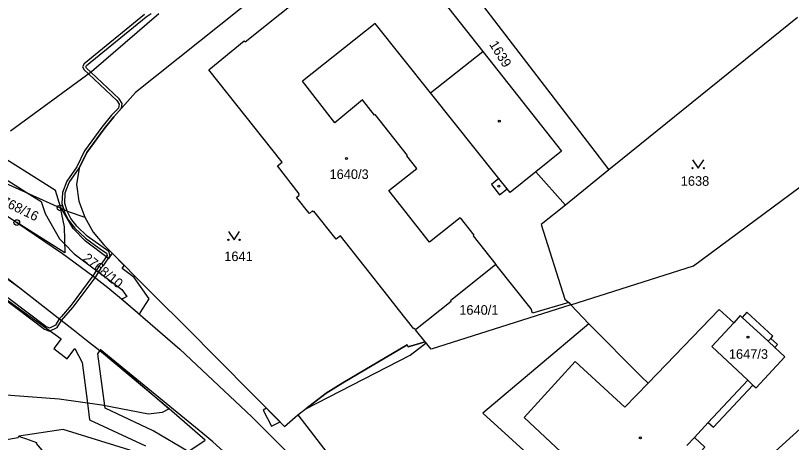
# Model space of a CAD drawing. Extents: x -644096 to -634268, y -1141430 to -1133463.
# Drawn here: x -638758.6 to -638620.8, y -1138741.5 to -1138665.6 of the extents above; entities that cross this region are included whole.
import ezdxf

# ---------------------------------------------------------------- set-up
doc = ezdxf.new("R2010")
doc.units = 0
for name, color, linetype in [('_CIVIL_CONSTRUCTION', 7, 'Continuous'), ('B_Hranice _3D', 7, 'Continuous'), ('M_Svah_Nasyp', 7, 'Continuous'), ('M_Svah_Zarez', 7, 'Continuous'), ('svrsek_osa_sjezdy', 7, 'Continuous'), ('svrsek_osa_terminal_VRT', 7, 'Continuous'), ('svrsek_osa_VRT', 7, 'Continuous'), ('terminal_VRT', 7, 'Continuous')]:
    doc.layers.add(name, color=color, linetype=linetype)

msp = doc.modelspace()

# ---------------------------------------------------------------- linework, layer by layer
at = {"layer": '_CIVIL_CONSTRUCTION'}
for centre, radius in [((-638750.65, -1138699.83), 0.5), ((-638750.65, -1138699.83), 0.0303), ((-638758.34, -1138702.43), 0.5), ((-638758.34, -1138702.43), 0.0303)]:
    msp.add_circle(centre, radius, dxfattribs=at)
at = {"layer": 'B_Hranice _3D'}
for points in [[(-638735.66, -1138665.45), (-638746.39, -1138674.2), (-638746.68, -1138674.74), (-638746.36, -1138675.28), (-638745.62, -1138675.98), (-638740.58, -1138680.73), (-638740.16, -1138681.39), (-638740.27, -1138682.09), (-638741.52, -1138683.31), (-638743.25, -1138685.45), (-638746.33, -1138689.69), (-638747.7, -1138692.51), (-638749.47, -1138695.09), (-638750.25, -1138697.07), (-638750.34, -1138699.04), (-638750.02, -1138700.12), (-638749.88, -1138700.57), (-638749.18, -1138701.99), (-638748.05, -1138703.42), (-638746.15, -1138705.22), (-638743.71, -1138706.96), (-638742.44, -1138707.87), (-638742.3, -1138708.26), (-638743.25, -1138709.67), (-638743.71, -1138710.12), (-638744.74, -1138711.75), (-638744.84, -1138711.92), (-638744.44, -1138712.23), (-638744.33, -1138712.06), (-638743.33, -1138710.44), (-638742.87, -1138709.99), (-638741.74, -1138708.34), (-638742.02, -1138707.55), (-638743.41, -1138706.56), (-638745.83, -1138704.84), (-638747.69, -1138703.08), (-638748.76, -1138701.73), (-638749.41, -1138700.39), (-638749.84, -1138698.98), (-638749.75, -1138697.17), (-638749.03, -1138695.33), (-638747.27, -1138692.76), (-638745.9, -1138689.95), (-638742.85, -1138685.75), (-638741.13, -1138683.62), (-638739.76, -1138682.11), (-638739.64, -1138681.29), (-638740.18, -1138680.41), (-638745.2, -1138675.67), (-638745.96, -1138674.96), (-638746.1, -1138674.72), (-638745.99, -1138674.52), (-638735.36, -1138665.85), (-638734.51, -1138665.28)], [(-638763.07, -1138693), (-638756.01, -1138697.42), (-638753.99, -1138698.68), (-638753.33, -1138700.82), (-638750.75, -1138705.3), (-638749.88, -1138706.2), (-638748.15, -1138708), (-638739.71, -1138714.3), (-638738.82, -1138715.55), (-638739.36, -1138715.87), (-638739.67, -1138716.05), (-638736.56, -1138718.71), (-638736.41, -1138718.47), (-638734.86, -1138715.97), (-638737.53, -1138712.18), (-638739.65, -1138710.6), (-638739.25, -1138710.04), (-638741.39, -1138707.88), (-638742.05, -1138708.81), (-638746.15, -1138705.74), (-638748.33, -1138703.48), (-638750.38, -1138699.95), (-638750.57, -1138699.62), (-638751.45, -1138696.74), (-638763.56, -1138689.15)], [(-638773.38, -1138705.8), (-638773.87, -1138706.58), (-638770.62, -1138708.64), (-638769.18, -1138709.67), (-638750.46, -1138723.07), (-638751.79, -1138724.83), (-638749.39, -1138726.63), (-638748.01, -1138724.82), (-638746.76, -1138727.33), (-638745.81, -1138734.54), (-638745.42, -1138737.47), (-638735.51, -1138742.11)], [(-638727.92, -1138743.13), (-638734.11, -1138739.45), (-638742.66, -1138735.45), (-638742.72, -1138735), (-638743.95, -1138725.76), (-638743.62, -1138725.21), (-638745.97, -1138723.38), (-638748.35, -1138721.52), (-638750.97, -1138719.41), (-638757.81, -1138714.07), (-638760.75, -1138711.96)]]:
    msp.add_lwpolyline(points, dxfattribs=at)
for points in [[(-638769.56, -1138709.97), (-638763.41, -1138713.87), (-638753.42, -1138721.37), (-638752.52, -1138721.73), (-638751.16, -1138721.06), (-638750.41, -1138719.86), (-638750.8, -1138719.55), (-638751.5, -1138720.68), (-638752.54, -1138721.19), (-638753.18, -1138720.93), (-638763.13, -1138713.45), (-638769.15, -1138709.64)], [(-638750.41, -1138719.86), (-638750.03, -1138719.42), (-638748.33, -1138717.46), (-638744.44, -1138712.23), (-638744.84, -1138711.92), (-638748.71, -1138717.14), (-638750.41, -1138719.1), (-638750.8, -1138719.55)], [(-638707.03, -1138735.54), (-638688.49, -1138726.03), (-638685.67, -1138723.82), (-638685.83, -1138723.62), (-638688.82, -1138724.53), (-638689.03, -1138724.16), (-638700.42, -1138730.95), (-638703.39, -1138732.73)], [(-638714.58, -1138735.76), (-638713.1, -1138738.65), (-638711.59, -1138737.87), (-638713.98, -1138735.45)]]:
    msp.add_lwpolyline(points, close=True, dxfattribs=at)
at = {"layer": 'M_Svah_Nasyp'}
for p, q in [((-638694.69, -1138667.03), (-638707.59, -1138677.31)), ((-638684.86, -1138679.35), (-638694.69, -1138667.03)), ((-638684.86, -1138679.35), (-638675.58, -1138672.01)), ((-638701.85, -1138684.71), (-638707.59, -1138677.31)), ((-638672.72, -1138694.62), (-638684.86, -1138679.35)), ((-638696.96, -1138680.63), (-638701.85, -1138684.71)), ((-638694.83, -1138683.32), (-638696.96, -1138680.63)), ((-638694.71, -1138683.23), (-638694.83, -1138683.32)), ((-638688.95, -1138690.5), (-638694.71, -1138683.23)), ((-638689.07, -1138690.59), (-638688.95, -1138690.5)), ((-638687.3, -1138692.82), (-638689.07, -1138690.59)), ((-638692.27, -1138696.74), (-638687.3, -1138692.82)), ((-638666.16, -1138693.4), (-638670.76, -1138697.09)), ((-638672.72, -1138694.62), (-638674.04, -1138695.66)), ((-638671.29, -1138696.42), (-638672.72, -1138694.62)), ((-638674.04, -1138695.66), (-638672.6, -1138697.5)), ((-638672.6, -1138697.5), (-638671.29, -1138696.42)), ((-638670.76, -1138697.09), (-638671.29, -1138696.42)), ((-638685.04, -1138705.93), (-638692.27, -1138696.74)), ((-638679.63, -1138701.6), (-638685.04, -1138705.93)), ((-638679.63, -1138701.6), (-638677.2, -1138704.68)), ((-638677.2, -1138704.68), (-638677.28, -1138704.78)), ((-638677.28, -1138704.78), (-638673.25, -1138709.9)), ((-638624.94, -1138723.54), (-638629.55, -1138719.3)), ((-638624.94, -1138723.54), (-638624.47, -1138723.04)), ((-638624.94, -1138723.54), (-638623.76, -1138724.66)), ((-638635.56, -1138737.99), (-638628.55, -1138730.46)), ((-638639.38, -1138742.09), (-638638.03, -1138740.62))]:
    msp.add_line(p, q, dxfattribs=at)
at = {"layer": 'M_Svah_Zarez'}
for centre in [(-638672.66, -1138684.39), (-638699.81, -1138691.03), (-638672.74, -1138695.97), (-638628.5, -1138722.8), (-638647.62, -1138740.71)]:
    msp.add_circle(centre, 0.175, dxfattribs=at)
at = {"layer": 'svrsek_osa_sjezdy'}
for points in [[(-638638.36, -1138691.26), (-638637.36, -1138692.76), (-638636.36, -1138691.26)], [(-638720.77, -1138703.99), (-638719.77, -1138705.49), (-638718.77, -1138703.99)]]:
    msp.add_lwpolyline(points, dxfattribs=at)
for centre in [(-638638.36, -1138692.76), (-638636.36, -1138692.76), (-638720.77, -1138705.49), (-638718.77, -1138705.49)]:
    msp.add_circle(centre, 0.1, dxfattribs=at)
at = {"layer": 'svrsek_osa_terminal_VRT'}
msp.add_arc((-642050.26, -1145189.6), 8802.25, 41.413152, 75.317049, dxfattribs=at)
at = {"layer": 'terminal_VRT'}
for p, q in [((-638653.21, -1138693.06), (-638660.93, -1138699.31)), ((-638770.78, -1138694.04), (-638758.34, -1138702.43)), ((-638660.33, -1138716.66), (-638659.96, -1138717.05)), ((-638656.77, -1138720.43), (-638659.96, -1138717.05)), ((-638685.83, -1138723.62), (-638687.52, -1138721.48))]:
    msp.add_line(p, q, dxfattribs=at)
for points in [[(-638695.9, -1138646.26), (-638737.25, -1138679.33), (-638741.13, -1138683.62), (-638742.85, -1138685.75), (-638745.9, -1138689.95), (-638747.27, -1138692.76), (-638747.74, -1138695.68), (-638747.31, -1138698.63), (-638746.27, -1138701.47)], [(-638688.72, -1138646.79), (-638678, -1138660.82), (-638675.46, -1138664.02), (-638656.47, -1138688.8), (-638653.21, -1138693.06)], [(-638692.84, -1138650.14), (-638675.58, -1138672.01), (-638661.59, -1138689.72), (-638666.16, -1138693.4), (-638660.93, -1138699.31)], [(-638687.52, -1138721.48), (-638687.65, -1138721.25), (-638687.83, -1138721.35), (-638690.55, -1138717.9), (-638692.47, -1138715.46), (-638700.89, -1138704.79), (-638701.64, -1138705.41), (-638705.58, -1138700.42), (-638705.72, -1138700.51), (-638705.82, -1138700.37), (-638706.37, -1138700.82), (-638706.7, -1138700.41), (-638708.31, -1138698.38), (-638708.66, -1138697.95), (-638708.21, -1138697.54), (-638708.3, -1138697.44), (-638708.19, -1138697.34), (-638712.02, -1138692.32), (-638711.21, -1138691.7), (-638724.25, -1138675.25), (-638717.96, -1138670.12), (-638717.77, -1138670.29), (-638699.35, -1138655.5)], [(-638759.49, -1138686.15), (-638745.1, -1138675.6), (-638733.13, -1138665.29)], [(-638619.71, -1138665.95), (-638650.79, -1138691.1), (-638653.21, -1138693.06)], [(-638659.96, -1138717.05), (-638638.16, -1138710.15), (-638605.35, -1138685.78)], [(-638764.46, -1138693.67), (-638763.36, -1138694.19), (-638761.69, -1138694.86), (-638750.65, -1138699.83)], [(-638750.65, -1138699.83), (-638749.95, -1138703.21), (-638749.84, -1138707.84), (-638758.34, -1138702.43)], [(-638750.65, -1138699.83), (-638749.21, -1138700.48), (-638746.27, -1138701.47)], [(-638660.93, -1138699.31), (-638665.21, -1138702.77), (-638661, -1138716.03), (-638660.33, -1138716.66)], [(-638746.27, -1138701.47), (-638744.77, -1138704.14), (-638742.87, -1138706.38), (-638733.75, -1138715.58), (-638728.31, -1138720.99), (-638710.81, -1138738.66), (-638708.41, -1138736.6)], [(-638758.34, -1138702.43), (-638750.21, -1138707.91), (-638744.85, -1138711.91), (-638742.15, -1138714), (-638739.03, -1138716.57), (-638729.37, -1138724.93), (-638716.58, -1138736.96), (-638714.83, -1138738.73), (-638700.62, -1138752.9), (-638691.2, -1138762.11), (-638686.28, -1138766.96), (-638671.65, -1138780.5), (-638664.91, -1138787.01), (-638659.21, -1138792.71), (-638650.93, -1138801.16)], [(-638731.28, -1138735.55), (-638732.52, -1138736.2), (-638734.96, -1138736.48), (-638743.27, -1138734.89), (-638750.82, -1138733.85), (-638759.45, -1138733.16), (-638767, -1138733.12), (-638787.28, -1138734.41), (-638791.66, -1138727.98), (-638767.54, -1138708.33)], [(-638660.33, -1138716.66), (-638666.77, -1138718.51), (-638667.02, -1138717.74), (-638673.25, -1138709.9), (-638681.31, -1138716.34), (-638681.22, -1138716.45), (-638687.52, -1138721.48)], [(-638731.28, -1138735.55), (-638743.32, -1138725.44), (-638745.97, -1138723.38), (-638748.35, -1138721.52), (-638750.97, -1138719.41), (-638759.93, -1138712.42), (-638760.75, -1138711.96)], [(-638659.96, -1138717.05), (-638684.79, -1138724.92), (-638685.83, -1138723.62)], [(-638631.04, -1138720.23), (-638633.63, -1138717.86), (-638646.25, -1138730.97)], [(-638627.64, -1138731.31), (-638627.08, -1138731.82), (-638621.97, -1138726.28), (-638623.76, -1138724.66), (-638623.28, -1138724.13), (-638624.47, -1138723.04), (-638624.09, -1138722.63), (-638628.7, -1138718.38), (-638629.55, -1138719.3), (-638629.89, -1138718.98), (-638631.04, -1138720.23)], [(-638656.77, -1138720.43), (-638675.59, -1138736.33), (-638665.08, -1138745.93), (-638647.45, -1138762.2), (-638645.15, -1138764.32)], [(-638646.25, -1138730.97), (-638647.37, -1138729.9), (-638656.77, -1138720.43)], [(-638627.64, -1138731.31), (-638628.55, -1138730.46), (-638634.93, -1138724.45), (-638631.04, -1138720.23)], [(-638708.41, -1138736.6), (-638703.39, -1138732.73), (-638700.42, -1138730.95), (-638689.03, -1138724.16), (-638688.82, -1138724.53), (-638685.83, -1138723.62)], [(-638660.52, -1138807.2), (-638660.76, -1138806.01), (-638661.21, -1138805.06), (-638661.95, -1138804.28), (-638664.79, -1138801.36), (-638668.26, -1138797.91), (-638677.42, -1138788.63), (-638678.71, -1138787.34), (-638681.23, -1138784.6), (-638692.01, -1138772.35), (-638693.01, -1138770.98), (-638697.96, -1138765.96), (-638711.06, -1138752.93), (-638714.16, -1138749.94), (-638716.72, -1138747.56), (-638723.56, -1138741.43), (-638725.32, -1138739.92), (-638743.51, -1138725.02), (-638731.28, -1138735.55)], [(-638640.56, -1138759.68), (-638652.6, -1138748.37), (-638654.3, -1138750.18), (-638668.23, -1138737.1), (-638659.21, -1138727.14), (-638650.35, -1138735.23), (-638646.25, -1138730.97)], [(-638630.74, -1138750.12), (-638637.52, -1138743.82), (-638636.16, -1138742.35), (-638638.03, -1138740.62), (-638635.56, -1138737.99), (-638634.65, -1138738.83), (-638627.64, -1138731.31)], [(-638610.94, -1138731.55), (-638624.94, -1138744.23), (-638623.08, -1138751.59), (-638622.44, -1138753.54)], [(-638730.87, -1138745.14), (-638724.91, -1138741.09), (-638731.28, -1138735.55)], [(-638708.41, -1138736.6), (-638702.29, -1138744.62), (-638698.13, -1138749.97), (-638695.12, -1138752.83), (-638691.99, -1138756.09), (-638683.9, -1138764.11), (-638680.98, -1138767.32), (-638674.8, -1138773.31), (-638673.45, -1138774.76), (-638672.14, -1138776.09), (-638670.5, -1138777.81), (-638668.28, -1138779.97), (-638666.05, -1138782.49), (-638650.46, -1138798.14), (-638649.22, -1138799.51), (-638647.88, -1138800.13), (-638645.04, -1138799.69), (-638637.57, -1138796.66), (-638628.73, -1138793.81), (-638624.81, -1138793.14), (-638623.38, -1138792.64), (-638622.64, -1138792.08), (-638620.59, -1138790.17), (-638620.01, -1138789.1)], [(-638766.15, -1138742), (-638758.1, -1138740.61), (-638757.98, -1138740.41)], [(-638736.74, -1138743.36), (-638750.11, -1138739.19), (-638757.98, -1138740.41)], [(-638757.98, -1138740.41), (-638757.57, -1138740.55), (-638756.81, -1138740.82), (-638754.86, -1138741.51), (-638754.93, -1138741.71), (-638749.47, -1138748.09), (-638756.89, -1138754.36), (-638752.09, -1138759.12), (-638749.93, -1138759.35), (-638745.18, -1138755.72), (-638740.67, -1138750.36), (-638737.47, -1138745.31), (-638737.48, -1138744.84), (-638736.92, -1138743.71), (-638736.74, -1138743.36)]]:
    msp.add_lwpolyline(points, dxfattribs=at)

# ---------------------------------------------------------------- texts
at = {"layer": 'svrsek_osa_VRT'}
for s, rotation, p in [('1639', 302, (-638674.51, -1138670.75)), ('2768/16', 334, (-638762.38, -1138698.63)), ('2768/10', 321, (-638746.75, -1138709.03))]:
    msp.add_text(s, height=1.7, rotation=rotation, dxfattribs=at).set_placement(p)
for s, p in [('1640/3', (-638702.81, -1138694.68)), ('1638', (-638640.44, -1138695.89)), ('1641', (-638721.5, -1138709.28)), ('1640/1', (-638679.77, -1138718.81)), ('1647/3', (-638631.9, -1138726.65))]:
    msp.add_text(s, height=1.7, dxfattribs=at).set_placement(p)

doc.saveas('drawing.dxf')
